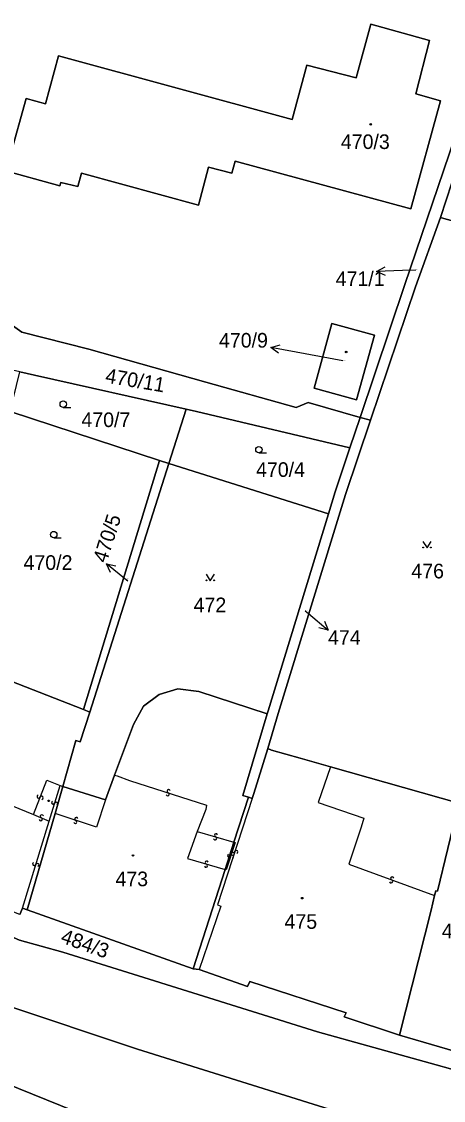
# Model space of a CAD drawing. Extents: x -600309 to -598967, y -1161267 to -1160292.
# Drawn here: x -600027 to -599978, y -1161146.3 to -1161020.8 of the extents above; entities that cross this region are included whole.
import ezdxf

# ---------------------------------------------------------------- set-up
doc = ezdxf.new("R2010")
doc.units = 0
for name, color, linetype in [('Level 1', 7, 'Continuous'), ('Level 13', 7, 'Continuous'), ('Level 3', 7, 'Continuous'), ('Level 4', 7, 'Continuous'), ('Level 5', 7, 'Continuous'), ('Level 57', 7, 'Continuous'), ('Level 60', 7, 'Continuous'), ('Vrstva 60', 7, 'Continuous')]:
    doc.layers.add(name, color=color, linetype=linetype)

msp = doc.modelspace()

# ---------------------------------------------------------------- linework, layer by layer
at = {"layer": 'Level 1'}
for points in [[(-599987.63, -1161066.84), (-599982.42, -1161051.36), (-599970.18, -1161015.28)], [(-600308.54, -1161016.58), (-600293.63, -1161026), (-600269.66, -1161037.42), (-600029.19, -1161135.15), (-600013.53, -1161140.37), (-599983.56, -1161149.75), (-599958.61, -1161155.76), (-599866.12, -1161178.6), (-599796.72, -1161205.03)], [(-599986.41, -1161021.08), (-599988.11, -1161027.34), (-599993.82, -1161025.84), (-599995.55, -1161032.18), (-600022.72, -1161024.78), (-600024.23, -1161030.34), (-600026.48, -1161029.73), (-600028.37, -1161036.57), (-600029.24, -1161036.35), (-600029.63, -1161037.94), (-600022.56, -1161039.88), (-600022.43, -1161039.5), (-600020.46, -1161039.97), (-600020.04, -1161038.43), (-600006.45, -1161042.14), (-600005.29, -1161037.73), (-600002.57, -1161038.42), (-600002.16, -1161037.04), (-599981.73, -1161042.59), (-599978.3, -1161029.99), (-599981.16, -1161029.2), (-599979.56, -1161022.98), (-599986.41, -1161021.08)], [(-600308.54, -1161029.18), (-600296.3, -1161037.15), (-600274.49, -1161049.84), (-600189.74, -1161080.33), (-600110.03, -1161111.48), (-600017.61, -1161148.92), (-599998.66, -1161155.17), (-599968.04, -1161161.44), (-599947.72, -1161166.65), (-599940.7, -1161168.31), (-599932.71, -1161170.39), (-599873.45, -1161186.23), (-599868.39, -1161187.94)], [(-599975.67, -1161035.5), (-599978.31, -1161043.6)], [(-599986.44, -1161067.18), (-599981.21, -1161051.66), (-599978.31, -1161043.6)], [(-599977.92, -1161043.71), (-599978.31, -1161043.6)], [(-600042.22, -1161046.17), (-600041.18, -1161046.88), (-600037.48, -1161049.43), (-600026.96, -1161056.92), (-600019.19, -1161058.92), (-600005.59, -1161062.74), (-599995.07, -1161065.69), (-599993.68, -1161065.11), (-599987.63, -1161066.84)], [(-599990.91, -1161055.93), (-599992.99, -1161063.45), (-599988.06, -1161064.82), (-599985.96, -1161057.29), (-599990.91, -1161055.93)], [(-600007.88, -1161065.9), (-600025.5, -1161061.94), (-600027.23, -1161061.55)], [(-600028.32, -1161066.17), (-600010.95, -1161071.88)], [(-600009.89, -1161072.23), (-600007.88, -1161065.9)], [(-600007.88, -1161065.9), (-600006.67, -1161066.17), (-599988.83, -1161070.39)], [(-599998.39, -1161105.39), (-599997.17, -1161101.32), (-599989.35, -1161075.82), (-599986.44, -1161067.18)], [(-599987.63, -1161066.84), (-599988.83, -1161070.39)], [(-599987.63, -1161066.84), (-599986.44, -1161067.18)], [(-599991.33, -1161078.06), (-599990.56, -1161075.52), (-599988.83, -1161070.39)], [(-600010.95, -1161071.88), (-600019.82, -1161100.86)], [(-600019.08, -1161101.15), (-600009.89, -1161072.23)], [(-600009.89, -1161072.23), (-600010.95, -1161071.88)], [(-599991.33, -1161078.06), (-600009.89, -1161072.23)], [(-599998.44, -1161101.36), (-599998.34, -1161101.01), (-599991.33, -1161078.06)], [(-600019.82, -1161100.86), (-600035.11, -1161094.87)], [(-600016.22, -1161108.48), (-600013.99, -1161102.6), (-600012.84, -1161100.45), (-600011, -1161099.09), (-600008.84, -1161098.42), (-600006.38, -1161098.75), (-599998.44, -1161101.36)], [(-600022.22, -1161109.8), (-600020.68, -1161104.45), (-600020.18, -1161104.6), (-600019.08, -1161101.15)], [(-600019.08, -1161101.15), (-600019.82, -1161100.86)], [(-600000.62, -1161111.06), (-600001.27, -1161110.84), (-599998.44, -1161101.36)], [(-599998.39, -1161105.39), (-600000.01, -1161110.63), (-600000.2, -1161111.2)], [(-599998.39, -1161105.39), (-599997.96, -1161105.57), (-599994.63, -1161106.5), (-599991.07, -1161107.51)], [(-599991.07, -1161107.51), (-599976.16, -1161111.75)], [(-600016.22, -1161108.48), (-600017.23, -1161111.34)], [(-600061.36, -1161110.25), (-600061.66, -1161110.46), (-600061.42, -1161112.61), (-600060.19, -1161113.93), (-600035.23, -1161124.14), (-600027.25, -1161127.68), (-600022.21, -1161129.09), (-599992.6, -1161138.37), (-599975.05, -1161143.25), (-599941.16, -1161151.69), (-599908.68, -1161159.77), (-599906.46, -1161160.46), (-599904.58, -1161161.31), (-599900.76, -1161162.29), (-599898.7, -1161162.24), (-599865.5, -1161170.1), (-599818.82, -1161185.87), (-599739.03, -1161205.3), (-599702.32, -1161201.68)], [(-599699.51, -1161214.79), (-599702.32, -1161201.68), (-599739.03, -1161205.3), (-599818.82, -1161185.87), (-599865.5, -1161170.1), (-599898.7, -1161162.24), (-599900.76, -1161162.29), (-599904.58, -1161161.31), (-599906.46, -1161160.46), (-599908.68, -1161159.77), (-599941.16, -1161151.69), (-599975.05, -1161143.25), (-599992.6, -1161138.37), (-600022.21, -1161129.09), (-600027.25, -1161127.68), (-600035.23, -1161124.14), (-600060.19, -1161113.93), (-600061.42, -1161112.61), (-600061.66, -1161110.46)], [(-600023.12, -1161112.95), (-600022.22, -1161109.8)], [(-600017.23, -1161111.34), (-600022.22, -1161109.8)], [(-600000.62, -1161111.06), (-600002.31, -1161116.28)], [(-600000.2, -1161111.2), (-600000.62, -1161111.06)], [(-599976.16, -1161111.75), (-599977.42, -1161117.01), (-599978.65, -1161121.98), (-599978.85, -1161121.95), (-599978.98, -1161122.5)], [(-600026.35, -1161124.17), (-600023.12, -1161112.95)], [(-600002.31, -1161116.28), (-600003.34, -1161119.48)], [(-600026.92, -1161123.95), (-600027.22, -1161124.71), (-600043.52, -1161118.23)], [(-600003.34, -1161119.48), (-600007.07, -1161131.01)], [(-599983.06, -1161138.73), (-599979.39, -1161124.2), (-599978.98, -1161122.5)], [(-600026.35, -1161124.17), (-600026.92, -1161123.95)], [(-600007.07, -1161131.01), (-600026.35, -1161124.17)], [(-600006.35, -1161131.1), (-600007.07, -1161131.01)], [(-599983.06, -1161138.73), (-599989.48, -1161136.6), (-599989.27, -1161136.16), (-600000.48, -1161132.51), (-600000.75, -1161133.07), (-600006.35, -1161131.1)], [(-599975.6, -1161140.9), (-599983.06, -1161138.73)]]:
    msp.add_lwpolyline(points, dxfattribs=at)
at = {"layer": 'Level 13'}
for centre, start, end in [((-600010.03, -1161110.7), 199.3207, 71.9107), ((-600009.91, -1161110.35), 19.5352, 251.6332), ((-600025.03, -1161110.99), 106.0457, 338.1437), ((-600024.69, -1161111.13), 285.8312, 158.4212), ((-600023.34, -1161111.69), 110.2312, 342.3292), ((-600022.98, -1161111.81), 290.0168, 162.6068), ((-600024.65, -1161113.27), 14.2876, 246.3856), ((-600024.79, -1161113.61), 194.0731, 66.6631), ((-600020.77, -1161113.92), 199.0446, 71.1426), ((-600020.65, -1161113.58), 18.8302, 251.4202), ((-600004.5, -1161115.84), 201.1245, 73.7145), ((-600004.4, -1161115.48), 21.339, 253.437), ((-600002.87, -1161117.86), 108.6156, 341.2056), ((-600002.53, -1161117.98), 288.8301, 160.9281), ((-600002.38, -1161117.32), 109.1835, 341.7735), ((-600002.04, -1161117.44), 289.3979, 161.4959), ((-600025.54, -1161118.83), 110.2382, 342.3362), ((-600025.18, -1161118.94), 290.0237, 162.6137), ((-600005.57, -1161119.02), 200.7972, 73.3872), ((-600005.47, -1161118.66), 21.0117, 253.1097), ((-599984.03, -1161120.85), 197.1014, 69.6914), ((-599983.91, -1161120.51), 17.3158, 249.4138)]:
    msp.add_arc(centre, 0.184, start, end, dxfattribs=at)
at = {"layer": 'Level 3'}
for points in [[(-599991.07, -1161107.51), (-599992.5, -1161111.68), (-599987.2, -1161113.5), (-599987.5, -1161114.53), (-599988.95, -1161118.86), (-599978.98, -1161122.5)], [(-600025.63, -1161113.05), (-600024.08, -1161109.08), (-600022.52, -1161109.68)], [(-600016.22, -1161108.48), (-600015.88, -1161108.58), (-600014.44, -1161109.09), (-600005.49, -1161111.97), (-600005.6, -1161112.49), (-600006.59, -1161115.05)], [(-600023.8, -1161113.83), (-600022.52, -1161109.68)], [(-600022.52, -1161109.68), (-600022.22, -1161109.8)], [(-600029.05, -1161111.68), (-600025.63, -1161113.05)], [(-600017.23, -1161111.34), (-600018.29, -1161114.55), (-600023.12, -1161112.95)], [(-600000.2, -1161111.2), (-600004.21, -1161123.56), (-600003.82, -1161123.75), (-600006.35, -1161131.1)], [(-600025.63, -1161113.05), (-600023.8, -1161113.83)], [(-600026.92, -1161123.95), (-600023.8, -1161113.83)], [(-600006.59, -1161115.05), (-600007.7, -1161118.2), (-600003.34, -1161119.48)], [(-600006.59, -1161115.05), (-600002.31, -1161116.28)], [(-600002.31, -1161116.28), (-600002.16, -1161116.32), (-600003.23, -1161119.51), (-600003.34, -1161119.48)]]:
    msp.add_lwpolyline(points, dxfattribs=at)
at = {"layer": 'Level 5'}
for p, q in [((-600022.16, -1161065.69), (-600021.29, -1161065.69)), ((-599999.41, -1161070.98), (-599998.54, -1161070.98)), ((-600023.27, -1161080.87), (-600022.4, -1161080.87))]:
    msp.add_line(p, q, dxfattribs=at)
for points in [[(-599980.36, -1161081.29), (-599979.86, -1161082.04), (-599979.36, -1161081.29)], [(-600005.56, -1161085.11), (-600005.06, -1161085.86), (-600004.56, -1161085.11)]]:
    msp.add_lwpolyline(points, dxfattribs=at)
for centre, radius in [((-599986.4, -1161032.75), 0.09), ((-599986.4, -1161032.75), 0.0521), ((-599989.26, -1161059.23), 0.09), ((-599989.26, -1161059.23), 0.0521), ((-600022.16, -1161065.31), 0.375), ((-599999.41, -1161070.6), 0.375), ((-600023.27, -1161080.49), 0.375), ((-599980.31, -1161081.99), 0.05), ((-599979.41, -1161081.99), 0.05), ((-600005.51, -1161085.81), 0.05), ((-600004.61, -1161085.81), 0.05), ((-600023.87, -1161111.47), 0.09), ((-600023.87, -1161111.47), 0.0521), ((-600014.04, -1161117.83), 0.09), ((-600014.04, -1161117.83), 0.0521), ((-599994.38, -1161122.8), 0.09), ((-599994.38, -1161122.8), 0.0521)]:
    msp.add_circle(centre, radius, dxfattribs=at)
at = {"layer": 'Level 57'}
for p, q in [((-599982.72, -1161049.76), (-599985.72, -1161049.86)), ((-599981.17, -1161049.7), (-599982.72, -1161049.76)), ((-599995.06, -1161059.27), (-599998.01, -1161058.72)), ((-599989.65, -1161060.27), (-599995.06, -1161059.27)), ((-600014.81, -1161085.78), (-600017.14, -1161083.88)), ((-600014.67, -1161085.89), (-600014.81, -1161085.78)), ((-599994.01, -1161089.35), (-599993.65, -1161089.66)), ((-599993.65, -1161089.66), (-599991.37, -1161091.61))]:
    msp.add_line(p, q, dxfattribs=at)
for points in [[(-599984.7, -1161050.32), (-599985.72, -1161049.86), (-599984.74, -1161049.33)], [(-599997.12, -1161059.39), (-599998.01, -1161058.72), (-599996.94, -1161058.41)], [(-600016.68, -1161084.9), (-600017.14, -1161083.88), (-600016.04, -1161084.13)], [(-599991.8, -1161090.58), (-599991.37, -1161091.61), (-599992.45, -1161091.34)]]:
    msp.add_lwpolyline(points, dxfattribs=at)
at = {"layer": 'Level 60'}
for points in [[(-600026.92, -1160993.46), (-599990.21, -1161005.96), (-599990.65, -1161007.08), (-599990.72, -1161007.63), (-599989.7, -1161008.08), (-599989.91, -1161009.12), (-599988.76, -1161009.47), (-599970.18, -1161015.28), (-599982.42, -1161051.36), (-599987.63, -1161066.84), (-599993.68, -1161065.11), (-599995.07, -1161065.69), (-600005.59, -1161062.74), (-600019.19, -1161058.92), (-600026.96, -1161056.92), (-600037.48, -1161049.43), (-600041.18, -1161046.88), (-600042.22, -1161046.17), (-600028.44, -1160993.91), (-600027.9, -1160993.46)], [(-599970.18, -1161015.28), (-599968.71, -1161015.76), (-599975.67, -1161035.5), (-599978.31, -1161043.6), (-599981.21, -1161051.66), (-599986.44, -1161067.18), (-599987.63, -1161066.84), (-599982.42, -1161051.36)], [(-599986.41, -1161021.08), (-599988.11, -1161027.34), (-599993.82, -1161025.84), (-599995.55, -1161032.18), (-600022.72, -1161024.78), (-600024.23, -1161030.34), (-600026.48, -1161029.73), (-600028.37, -1161036.57), (-600029.24, -1161036.35), (-600029.63, -1161037.94), (-600022.56, -1161039.88), (-600022.43, -1161039.5), (-600020.46, -1161039.97), (-600020.04, -1161038.43), (-600006.45, -1161042.14), (-600005.29, -1161037.73), (-600002.57, -1161038.42), (-600002.16, -1161037.04), (-599981.73, -1161042.59), (-599978.3, -1161029.99), (-599981.16, -1161029.2), (-599979.56, -1161022.98)], [(-599986.41, -1161021.08), (-599979.56, -1161022.98), (-599981.16, -1161029.2), (-599978.3, -1161029.99), (-599981.73, -1161042.59), (-600002.16, -1161037.04), (-600002.57, -1161038.42), (-600005.29, -1161037.73), (-600006.45, -1161042.14), (-600020.04, -1161038.43), (-600020.46, -1161039.97), (-600022.43, -1161039.5), (-600022.56, -1161039.88), (-600029.63, -1161037.94), (-600029.24, -1161036.35), (-600028.37, -1161036.57), (-600026.48, -1161029.73), (-600024.23, -1161030.34), (-600022.72, -1161024.78), (-599995.55, -1161032.18), (-599993.82, -1161025.84), (-599988.11, -1161027.34)], [(-599975.67, -1161035.5), (-599975.27, -1161035.6), (-599954.53, -1161041.04), (-599957.36, -1161049.29), (-599977.92, -1161043.71), (-599978.31, -1161043.6)], [(-599997.96, -1161105.57), (-599998.39, -1161105.39), (-599997.17, -1161101.32), (-599989.35, -1161075.82), (-599986.44, -1161067.18), (-599981.21, -1161051.66), (-599978.31, -1161043.6), (-599977.92, -1161043.71), (-599957.36, -1161049.29), (-599963.43, -1161066.98), (-599969.84, -1161085.78), (-599970.99, -1161090.37), (-599971.18, -1161091.31), (-599975.49, -1161109.01), (-599976.16, -1161111.75), (-599991.07, -1161107.51), (-599994.63, -1161106.5)], [(-600005.59, -1161062.74), (-599995.07, -1161065.69), (-599993.68, -1161065.11), (-599987.63, -1161066.84), (-599988.83, -1161070.39), (-600006.67, -1161066.17), (-600007.88, -1161065.9), (-600025.5, -1161061.94), (-600027.23, -1161061.55), (-600043.79, -1161057.85), (-600045.21, -1161057.53), (-600042.22, -1161046.17), (-600041.18, -1161046.88), (-600037.48, -1161049.43), (-600026.96, -1161056.92), (-600019.19, -1161058.92)], [(-599990.91, -1161055.93), (-599992.99, -1161063.45), (-599988.06, -1161064.82), (-599985.96, -1161057.29)], [(-599990.91, -1161055.93), (-599985.96, -1161057.29), (-599988.06, -1161064.82), (-599992.99, -1161063.45)], [(-600010.95, -1161071.88), (-600028.32, -1161066.17), (-600027.23, -1161061.55), (-600025.5, -1161061.94), (-600007.88, -1161065.9), (-600009.89, -1161072.23)], [(-600032.79, -1161085.15), (-600031.85, -1161081.18), (-600028.32, -1161066.17), (-600010.95, -1161071.88), (-600019.82, -1161100.86), (-600035.11, -1161094.87)], [(-600009.89, -1161072.23), (-600007.88, -1161065.9), (-600006.67, -1161066.17), (-599988.83, -1161070.39), (-599990.56, -1161075.52), (-599991.33, -1161078.06)], [(-600000.62, -1161111.06), (-600001.27, -1161110.84), (-599998.44, -1161101.36), (-599998.34, -1161101.01), (-599991.33, -1161078.06), (-599990.56, -1161075.52), (-599988.83, -1161070.39), (-599987.63, -1161066.84), (-599986.44, -1161067.18), (-599989.35, -1161075.82), (-599997.17, -1161101.32), (-599998.39, -1161105.39), (-600000.01, -1161110.63), (-600000.2, -1161111.2)], [(-600013.99, -1161102.6), (-600016.22, -1161108.48), (-600017.23, -1161111.34), (-600022.22, -1161109.8), (-600020.68, -1161104.45), (-600020.18, -1161104.6), (-600019.08, -1161101.15), (-600009.89, -1161072.23), (-599991.33, -1161078.06), (-599998.34, -1161101.01), (-599998.44, -1161101.36), (-600006.38, -1161098.75), (-600008.84, -1161098.42), (-600011, -1161099.09), (-600012.84, -1161100.45)], [(-600009.89, -1161072.23), (-600019.08, -1161101.15), (-600019.82, -1161100.86), (-600010.95, -1161071.88)], [(-600037.67, -1161104.58), (-600036.98, -1161102.9), (-600035.11, -1161094.87), (-600019.82, -1161100.86), (-600019.08, -1161101.15), (-600020.18, -1161104.6), (-600020.68, -1161104.45), (-600022.22, -1161109.8), (-600023.12, -1161112.95), (-600026.35, -1161124.17), (-600026.92, -1161123.95), (-600027.22, -1161124.71), (-600043.52, -1161118.23), (-600038.93, -1161107.53)], [(-600016.22, -1161108.48), (-600013.99, -1161102.6), (-600012.84, -1161100.45), (-600011, -1161099.09), (-600008.84, -1161098.42), (-600006.38, -1161098.75), (-599998.44, -1161101.36), (-600001.27, -1161110.84), (-600000.62, -1161111.06), (-600002.31, -1161116.28), (-600003.34, -1161119.48), (-600007.07, -1161131.01), (-600026.35, -1161124.17), (-600023.12, -1161112.95), (-600022.22, -1161109.8), (-600017.23, -1161111.34)], [(-600002.31, -1161116.28), (-600000.62, -1161111.06), (-600000.2, -1161111.2), (-600000.01, -1161110.63), (-599998.39, -1161105.39), (-599997.96, -1161105.57), (-599994.63, -1161106.5), (-599991.07, -1161107.51), (-599976.16, -1161111.75), (-599977.42, -1161117.01), (-599978.65, -1161121.98), (-599978.85, -1161121.95), (-599978.98, -1161122.5), (-599979.39, -1161124.2), (-599983.06, -1161138.73), (-599989.48, -1161136.6), (-599989.27, -1161136.16), (-600000.48, -1161132.51), (-600000.75, -1161133.07), (-600006.35, -1161131.1), (-600007.07, -1161131.01), (-600003.34, -1161119.48)], [(-599978.65, -1161121.98), (-599977.42, -1161117.01), (-599976.16, -1161111.75), (-599975.49, -1161109.01), (-599971, -1161110.27), (-599971.7, -1161113.1), (-599971.52, -1161113.15), (-599974.06, -1161123.59), (-599972.01, -1161124.1), (-599975.6, -1161140.9), (-599983.06, -1161138.73), (-599979.39, -1161124.2), (-599978.98, -1161122.5), (-599978.85, -1161121.95)]]:
    msp.add_lwpolyline(points, close=True, dxfattribs=at)
for points in [[(-600027.22, -1161124.71), (-600026.92, -1161123.95), (-600026.35, -1161124.17), (-600007.07, -1161131.01), (-600006.35, -1161131.1), (-600000.75, -1161133.07), (-600000.48, -1161132.51), (-599989.27, -1161136.16), (-599989.48, -1161136.6), (-599983.06, -1161138.73), (-599975.6, -1161140.9)], [(-599975.05, -1161143.25), (-599992.6, -1161138.37), (-600022.21, -1161129.09), (-600027.25, -1161127.68)]]:
    msp.add_lwpolyline(points, dxfattribs=at)
at = {"layer": 'Vrstva 60'}
for points in [[(-599745.25, -1161219.88), (-599778.44, -1161210.97), (-599796.72, -1161205.03), (-599866.12, -1161178.6), (-599958.61, -1161155.76), (-599983.56, -1161149.75), (-600013.53, -1161140.37), (-600029.19, -1161135.15), (-600269.66, -1161037.42)], [(-600269.66, -1161037.42), (-600029.19, -1161135.15), (-600013.53, -1161140.37), (-599983.56, -1161149.75), (-599958.61, -1161155.76), (-599866.12, -1161178.6), (-599796.72, -1161205.03), (-599778.44, -1161210.97), (-599745.25, -1161219.88)], [(-600189.74, -1161080.33), (-600110.03, -1161111.48), (-600017.61, -1161148.92), (-599998.66, -1161155.17), (-599968.04, -1161161.44), (-599947.72, -1161166.65), (-599940.7, -1161168.31), (-599932.71, -1161170.39), (-599873.45, -1161186.23), (-599868.39, -1161187.94), (-599854.87, -1161193.03), (-599799.36, -1161212.78), (-599792.54, -1161213.92), (-599784.84, -1161216.05), (-599772.79, -1161219.97)], [(-599772.79, -1161219.97), (-599784.84, -1161216.05), (-599792.54, -1161213.92), (-599799.36, -1161212.78), (-599854.87, -1161193.03), (-599868.39, -1161187.94), (-599873.45, -1161186.23), (-599932.71, -1161170.39), (-599940.7, -1161168.31), (-599947.72, -1161166.65), (-599968.04, -1161161.44), (-599998.66, -1161155.17), (-600017.61, -1161148.92), (-600110.03, -1161111.48), (-600189.74, -1161080.33)], [(-599975.05, -1161143.25), (-599992.6, -1161138.37), (-600022.21, -1161129.09), (-600027.25, -1161127.68), (-600035.23, -1161124.14), (-600060.19, -1161113.93), (-600061.42, -1161112.61), (-600061.66, -1161110.46), (-600066.21, -1161108.54), (-600077.41, -1161103.55), (-600078.84, -1161102.88), (-600094.12, -1161096.1), (-600103.71, -1161091.85), (-600103.88, -1161092.16), (-600106.45, -1161090.97), (-600106.36, -1161090.68), (-600115.78, -1161086.48), (-600119.59, -1161084.7)]]:
    msp.add_lwpolyline(points, dxfattribs=at)

# ---------------------------------------------------------------- texts
at = {"layer": 'Level 4'}
for s, height, p in [('470/3', 1.7, (-599989.88, -1161035.61)), ('471/1', 0.1, (-599981.17, -1161049.7)), ('470/9', 0.1, (-599989.65, -1161060.27)), ('470/7', 1.7, (-600020.05, -1161067.97)), ('470/4', 1.7, (-599999.74, -1161073.77)), ('470/2', 1.7, (-600026.78, -1161084.59)), ('476', 1.7, (-599981.68, -1161085.58)), ('472', 1.7, (-600007, -1161089.52)), ('474', 0.1, (-599994.01, -1161089.35)), ('473', 1.7, (-600016.09, -1161121.41)), ('475', 1.7, (-599996.43, -1161126.37)), ('483', 1.7, (-599978.14, -1161127.47))]:
    msp.add_text(s, height=height, dxfattribs=at).set_placement(p)
for s, height, rotation, p in [('470/11', 1.7, 350.3541, (-600017.35, -1161062.78)), ('470/5', 0.1, 72.2039, (-600014.67, -1161085.89))]:
    msp.add_text(s, height=height, rotation=rotation, dxfattribs=at).set_placement(p)
at = {"layer": 'Level 57'}
for s, p in [('471/1', (-599990.48, -1161051.56)), ('470/9', (-600004.05, -1161058.72)), ('474', (-599991.37, -1161093.31))]:
    msp.add_text(s, height=1.7, dxfattribs=at).set_placement(p)
for s, rotation, p in [('470/5', 72.2039, (-600017.14, -1161083.88)), ('484/3', 340.4076, (-600022.58, -1161127.93))]:
    msp.add_text(s, height=1.7, rotation=rotation, dxfattribs=at).set_placement(p)

doc.saveas('drawing.dxf')
